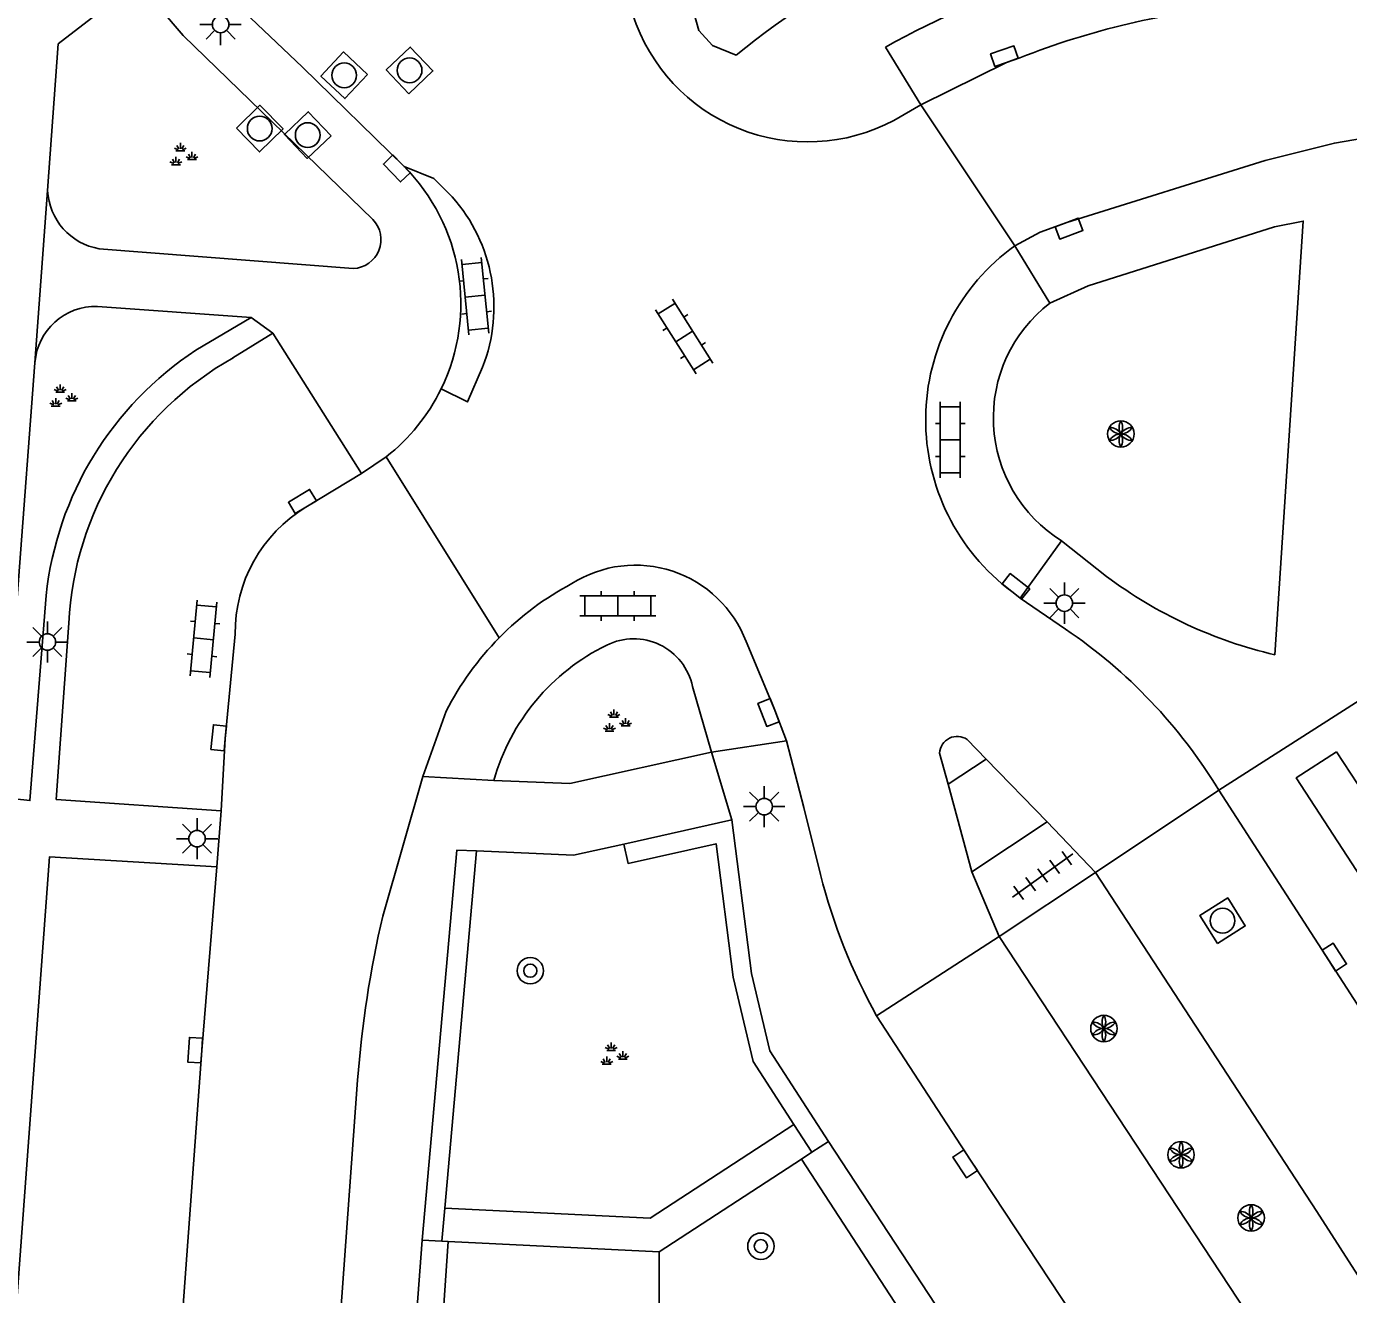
# Model space of a CAD drawing. Extents: x 132998 to 136004, y 396998 to 398512.
# Drawn here: x 133074.91 to 133115, y 397302.13 to 397340.57 of the extents above; entities that cross this region are included whole.
import ezdxf

# ---------------------------------------------------------------- set-up
doc = ezdxf.new("R2010")
doc.units = 0
for name, color, linetype in [('gg-afsc-hekwerk', 7, 'Continuous'), ('gg-bbg-abri', 7, 'Continuous'), ('gg-knt-verharding', 7, 'Continuous'), ('gg-knt-verharding nz', 7, 'Continuous'), ('gt-grn-groengrens', 7, 'Continuous'), ('gt-grn-weggrens', 7, 'Continuous'), ('gt-symb-boom', 7, 'Continuous'), ('gt-symb-groenvak', 7, 'Continuous'), ('gt-symb-klinker verharding', 7, 'Continuous'), ('gt-symb-kolk', 7, 'Continuous'), ('gt-symb-lichtmast', 7, 'Continuous'), ('gt-symb-rioolschacht', 7, 'Continuous'), ('gt-symb-solitaire heester', 7, 'Continuous'), ('gt-symb-tegel verharding', 7, 'Continuous')]:
    doc.layers.add(name, color=color, linetype=linetype)

# ---------------------------------------------------------------- blocks, each defined once
blk = doc.blocks.new('gt0-KOLK')
at = {"layer": 'gt-symb-kolk'}
blk.add_lwpolyline([(0, 0), (0.375, 0), (0.375, 0.4), (-0.375, 0.4), (-0.375, 0), (0, 0)], dxfattribs=at)
blk = doc.blocks.new('gt0-RS')
at = {"layer": 'gt-symb-rioolschacht'}
blk.add_lwpolyline([(-0.5, -0.5), (0.5, -0.5), (0.5, 0.5), (-0.5, 0.5)], close=True, dxfattribs=at)
blk.add_circle((0, 0), 0.375, dxfattribs=at)
blk = doc.blocks.new('gt0-LMAST')
at = {"layer": 'gt-symb-lichtmast'}
for p, q in [((-0.182, 0.173), (-0.447, 0.438)), ((-0.005, 0.246), (-0.005, 0.621)), ((0.172, 0.173), (0.437, 0.438)), ((-0.255, -0.004), (-0.63, -0.004)), ((-0.182, -0.181), (-0.447, -0.446)), ((-0.005, -0.254), (-0.005, -0.629)), ((0.437, -0.446), (0.172, -0.181)), ((0.245, -0.004), (0.62, -0.004))]:
    blk.add_line(p, q, dxfattribs=at)
blk.add_circle((-0.005, -0.004), 0.25, dxfattribs=at)
blk = doc.blocks.new('gt0-GRVAK')
at = {"layer": 'gt-symb-groenvak'}
for p, q in [((-0.11, 0.189), (-0.228, 0.24)), ((-0.182, 0.153), (0.088, 0.153)), ((-0.091, 0.211), (-0.156, 0.322)), ((-0.047, 0.214), (-0.047, 0.393)), ((-0.004, 0.211), (0.061, 0.322)), ((0.015, 0.189), (0.133, 0.24)), ((0.262, -0.052), (0.197, 0.059)), ((0.305, -0.049), (0.305, 0.13)), ((0.349, -0.052), (0.414, 0.059)), ((-0.245, -0.228), (-0.363, -0.177)), ((-0.318, -0.264), (-0.047, -0.264)), ((-0.226, -0.206), (-0.291, -0.095)), ((-0.183, -0.203), (-0.183, -0.024)), ((-0.139, -0.206), (-0.074, -0.095)), ((-0.12, -0.228), (-0.002, -0.177)), ((0.243, -0.074), (0.125, -0.023)), ((0.17, -0.11), (0.441, -0.11)), ((0.368, -0.074), (0.486, -0.023))]:
    blk.add_line(p, q, dxfattribs=at)
blk = doc.blocks.new('gt0-KL1')
at = {"layer": 'gt-symb-klinker verharding'}
for p, q in [((-0.5, 0.3), (-0.5, 0.45)), ((0.5, 0.3), (0.5, 0.45)), ((-1.15, 0.3), (1.15, 0.3)), ((-1, -0.3), (-1, 0.3)), ((0, -0.3), (0, 0.3)), ((1, -0.3), (1, 0.3)), ((-1.15, -0.3), (1.15, -0.3)), ((-0.5, -0.45), (-0.5, -0.3)), ((0.5, -0.45), (0.5, -0.3))]:
    blk.add_line(p, q, dxfattribs=at)
blk = doc.blocks.new('gt0-SH')
at = {"layer": 'gt-symb-solitaire heester'}
blk.add_circle((0, 0), 0.4, dxfattribs=at)
for centre, start, end in [((-0.346, 0.2), 270, 30), ((-0.346, -0.2), 330, 90), ((0, 0.4), 210, 330), ((0.346, 0.2), 150, 270), ((0.346, -0.2), 90, 210), ((0, -0.4), 30, 150)]:
    blk.add_arc(centre, 0.4, start, end, dxfattribs=at)
blk = doc.blocks.new('gt0-TEG1')
at = {"layer": 'gt-symb-tegel verharding'}
for p, q in [((-1.125, 0), (1.125, 0)), ((-0.9, -0.25), (-0.9, 0.25)), ((-0.45, -0.25), (-0.45, 0.25)), ((0, -0.25), (0, 0.25)), ((0.45, -0.25), (0.45, 0.25)), ((0.9, -0.25), (0.9, 0.25))]:
    blk.add_line(p, q, dxfattribs=at)
blk = doc.blocks.new('gt0-BOOM')
at = {"layer": 'gt-symb-boom'}
for radius in [0.4, 0.2]:
    blk.add_circle((0, 0), radius, dxfattribs=at)

msp = doc.modelspace()

# ---------------------------------------------------------------- linework, layer by layer
at = {"layer": 'gg-afsc-hekwerk'}
for p, q in [((133096.296, 397316.521), (133093.02, 397315.79)), ((133098.722, 397306.444), (133099.225, 397306.771)), ((133104.245, 397299.138), (133099.225, 397306.771)), ((133094.092, 397303.43), (133098.406, 397306.238)), ((133098.406, 397306.238), (133098.722, 397306.444)), ((133086.906, 397303.783), (133087.503, 397303.754)), ((133087.503, 397303.754), (133087.697, 397303.744)), ((133087.697, 397303.744), (133094.092, 397303.43))]:
    msp.add_line(p, q, dxfattribs=at)
for points in [[(133099.225, 397306.771), (133097.454, 397309.525), (133096.892, 397311.869), (133096.296, 397316.521)], [(133088.558, 397315.58), (133087.96, 397315.607), (133086.906, 397303.783)], [(133093.02, 397315.79), (133091.494, 397315.449), (133088.558, 397315.58)]]:
    msp.add_lwpolyline(points, dxfattribs=at)
at = {"layer": 'gg-bbg-abri'}
msp.add_lwpolyline([(133114.635, 397318.585), (133113.414, 397317.791), (133115.525, 397314.552), (133116.756, 397315.355), (133114.635, 397318.585)], dxfattribs=at)
at = {"layer": 'gg-knt-verharding'}
for p, q in [((133100.957, 397339.943), (133102.028, 397338.195)), ((133102.028, 397338.195), (133101.208, 397337.724)), ((133105.937, 397332.185), (133104.88, 397333.924)), ((133077.119, 397333.831), (133084.82, 397333.234)), ((133081.728, 397331.746), (133077.059, 397332.087)), ((133080.049, 397330.757), (133081.728, 397331.746)), ((133081.172, 397330.524), (133082.384, 397331.274)), ((133082.384, 397331.274), (133085.069, 397327.018)), ((133074.17, 397317.202), (133075.165, 397330.38)), ((133085.069, 397327.018), (133085.821, 397327.528)), ((133106.293, 397324.981), (133105.04, 397323.242)), ((133106.293, 397324.981), (133107.662, 397323.9)), ((133105.04, 397323.242), (133104.788, 397323.44)), ((133106.415, 397322.305), (133105.04, 397323.242)), ((133095.679, 397318.574), (133095.106, 397320.561)), ((133087.638, 397319.812), (133086.925, 397317.838)), ((133095.679, 397318.574), (133097.951, 397318.918)), ((133102.857, 397317.602), (133104.015, 397318.361)), ((133104.015, 397318.361), (133105.86, 397316.465)), ((133086.925, 397317.838), (133085.712, 397313.607)), ((133086.925, 397317.838), (133089.083, 397317.717)), ((133103.58, 397314.948), (133102.857, 397317.602)), ((133120.476, 397302.86), (133111.065, 397317.419)), ((133080.686, 397315.093), (133080.812, 397316.792)), ((133105.86, 397316.465), (133103.58, 397314.948)), ((133107.33, 397314.927), (133105.86, 397316.465)), ((133103.58, 397314.948), (133104.407, 397312.983)), ((133104.407, 397312.983), (133107.33, 397314.927)), ((133128.182, 397276.869), (133104.407, 397312.983)), ((133084.952, 397308.631), (133081.95, 397267.65)), ((133086.906, 397303.783), (133085.042, 397278.96))]:
    msp.add_line(p, q, dxfattribs=at)
for points in [[(133094.131, 397345.187), (133094.192, 397344.378), (133095.294, 397340.453), (133095.712, 397339.995), (133096.43, 397339.701)], [(133078.282, 397341.911), (133075.868, 397340.041), (133075.547, 397335.599)], [(133085.417, 397334.717), (133079.657, 397340.3), (133078.282, 397341.911)], [(133086.36, 397336.329), (133083.275, 397339.336), (133081.113, 397341.397)], [(133104.88, 397333.924), (133105.643, 397334.331), (133106.453, 397334.633), (133112.471, 397336.508), (133114.568, 397337.034), (133116.038, 397337.291)], [(133086.36, 397336.329), (133087.261, 397335.967), (133087.818, 397335.407)], [(133112.764, 397321.525), (133113.623, 397334.67), (133112.755, 397334.5), (133107.102, 397332.708), (133105.937, 397332.185)], [(133088.742, 397330.243), (133088.286, 397329.192), (133087.484, 397329.588)], [(133075.507, 397323.324), (133075.016, 397317.105), (133074.17, 397317.202)], [(133080.812, 397316.792), (133075.814, 397317.142), (133076.191, 397322.481)], [(133097.951, 397318.918), (133097.598, 397319.845), (133096.729, 397321.927)], [(133098.987, 397314.863), (133098.484, 397316.894), (133097.951, 397318.918)], [(133089.083, 397317.717), (133091.387, 397317.625), (133095.679, 397318.574)], [(133080.686, 397315.093), (133075.611, 397315.405), (133073.381, 397285.349)], [(133107.33, 397314.927), (133114.033, 397304.649), (133121.364, 397293.24), (133126.956, 397284.436), (133132.277, 397275.321)], [(133106.967, 397301.006), (133103.539, 397306.208), (133100.689, 397310.585)]]:
    msp.add_lwpolyline(points, dxfattribs=at)
for centre, radius, start, end in [((133113.172, 397319.099), 26.547, 103.5043, 129.0986), ((133113.909, 397316.894), 26.439, 95.1942, 119.3321), ((133098.594, 397342.636), 5.564, 197.8841, 298.0218), ((133082.185, 397332.169), 5.894, 334.0356, 44.8973), ((133077.447, 397335.706), 1.903, 183.2149, 260.0682), ((133084.055, 397332.069), 5.03, 338.7159, 41.5734), ((133084.783, 397334.11), 0.877, 272.4075, 43.7368), ((133108.674, 397328.648), 6.498, 125.7216, 233.2728), ((133077.013, 397330.234), 1.853, 88.5663, 175.4883), ((133108.623, 397328.707), 4.395, 127.681, 237.9772), ((133085.627, 397322.244), 10.178, 123.2357, 173.9096), ((133085.942, 397322.006), 9.762, 119.2475, 177.213), ((133082.19, 397332.16), 5.885, 308.0884, 334.085), ((133093.372, 397320.651), 3.592, 20.8057, 122.4221), ((133115.887, 397334.902), 13.737, 233.2179, 256.8578), ((133095.654, 397315.734), 8.994, 117.898, 135.4663), ((133097.54, 397309.203), 15.825, 31.2771, 55.8876), ((133095.649, 397315.739), 8.987, 135.4639, 153.0486), ((133093.323, 397320.191), 1.821, 11.7263, 116.74), ((133095.376, 397315.944), 6.538, 116.0554, 164.262), ((133116.198, 397319.233), 17.757, 194.2462, 209.144), ((133117.457, 397306.212), 32.595, 166.8876, 175.7447)]:
    msp.add_arc(centre, radius, start, end, dxfattribs=at)
at = {"layer": 'gg-knt-verharding nz'}
for p, q in [((133085.069, 397327.018), (133083.381, 397326)), ((133111.065, 397317.419), (133115.568, 397320.298)), ((133104.015, 397318.361), (133103.434, 397318.958)), ((133102.857, 397317.602), (133102.6, 397318.547))]:
    msp.add_line(p, q, dxfattribs=at)
for points in [[(133105.027, 397339.622), (133104.628, 397339.483), (133102.028, 397338.195)], [(133081.241, 397322.154), (133080.939, 397318.992), (133080.812, 397316.792)], [(133078.424, 397284.991), (133080.224, 397309.526), (133080.686, 397315.093)]]:
    msp.add_lwpolyline(points, dxfattribs=at)
for centre, radius, start, end in [((133113.965, 397316.821), 24.49, 95.2126, 111.4054), ((133085.672, 397322.207), 4.432, 121.1338, 180.6812), ((133103.131, 397318.521), 0.532, 55.2599, 177.2088)]:
    msp.add_arc(centre, radius, start, end, dxfattribs=at)
at = {"layer": 'gt-grn-groengrens'}
for p, q in [((133088.558, 397315.58), (133087.592, 397304.75)), ((133098.722, 397306.444), (133098.181, 397307.285)), ((133087.592, 397304.75), (133087.503, 397303.754)), ((133085.962, 397278.897), (133087.697, 397303.744))]:
    msp.add_line(p, q, dxfattribs=at)
for points in [[(133098.181, 397307.285), (133096.949, 397309.2), (133096.336, 397311.757), (133095.818, 397315.8), (133093.151, 397315.204), (133093.02, 397315.79)], [(133087.592, 397304.75), (133093.818, 397304.445), (133098.181, 397307.285)], [(133098.406, 397306.238), (133106.315, 397294.1), (133106.113, 397292.89), (133111.357, 397284.397)], [(133094.092, 397303.43), (133094.092, 397299.238), (133090.395, 397294.258), (133088.865, 397278.699)]]:
    msp.add_lwpolyline(points, dxfattribs=at)
at = {"layer": 'gt-grn-weggrens'}
for p, q in [((133104.88, 397333.924), (133102.028, 397338.195)), ((133075.547, 397335.599), (133075.165, 397330.38)), ((133081.728, 397331.746), (133082.384, 397331.274)), ((133085.821, 397327.528), (133089.243, 397322.042)), ((133095.679, 397318.574), (133096.296, 397316.521)), ((133107.33, 397314.927), (133111.065, 397317.419)), ((133100.689, 397310.585), (133104.407, 397312.983))]:
    msp.add_line(p, q, dxfattribs=at)

# ---------------------------------------------------------------- block references
at = {"layer": 'gt-symb-boom'}
for p in [(133090.187, 397311.95), (133097.179, 397303.597)]:
    msp.add_blockref('gt0-BOOM', p, dxfattribs=at)
at = {"layer": 'gt-symb-groenvak'}
for p in [(133079.624, 397336.646), (133075.98, 397329.33), (133092.771, 397319.478), (133092.687, 397309.377)]:
    msp.add_blockref('gt0-GRVAK', p, dxfattribs=at)
at = {"layer": 'gt-symb-klinker verharding'}
for p, rotation in [((133088.514, 397332.394), 95.62506009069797), ((133094.855, 397331.173), -57.70905164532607), ((133102.919, 397328.039), 90), ((133080.279, 397322.008), -95.45391888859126)]:
    msp.add_blockref('gt0-KL1', p, dxfattribs=dict(at, rotation=rotation))
msp.add_blockref('gt0-KL1', (133092.84, 397323.008), dxfattribs=at)
at = {"layer": 'gt-symb-kolk'}
for p, rotation in [((133104.628, 397339.483), 19.141373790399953), ((133086.282, 397336.406), 134.02760489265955), ((133106.453, 397334.633), -159.57138284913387), ((133083.381, 397326), 31.081729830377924), ((133104.788, 397323.44), -38.096085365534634), ((133097.598, 397319.845), 110.84426442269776), ((133080.939, 397318.992), 84.54608111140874), ((133114.398, 397312.254), -57.12021809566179), ((133080.224, 397309.526), 85.81229548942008), ((133103.539, 397306.208), 123.37220238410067)]:
    msp.add_blockref('gt0-KOLK', p, dxfattribs=dict(at, rotation=rotation))
at = {"layer": 'gt-symb-lichtmast'}
for p in [(133080.801, 397340.636), (133106.387, 397323.096), (133075.55, 397321.916), (133097.284, 397316.927), (133080.088, 397315.955)]:
    msp.add_blockref('gt0-LMAST', p, dxfattribs=at)
at = {"layer": 'gt-symb-rioolschacht'}
for p, rotation in [((133086.526, 397339.241), 43.46059709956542), ((133084.544, 397339.091), 136.86327911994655), ((133081.982, 397337.476), -45.68832607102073), ((133083.438, 397337.278), 133.50002865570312), ((133111.177, 397313.466), 32.21189736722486)]:
    msp.add_blockref('gt0-RS', p, dxfattribs=dict(at, rotation=rotation))
at = {"layer": 'gt-symb-solitaire heester'}
for p in [(133108.094, 397328.219), (133107.58, 397310.197), (133109.918, 397306.37), (133112.045, 397304.456)]:
    msp.add_blockref('gt0-SH', p, dxfattribs=at)
at = {"layer": 'gt-symb-tegel verharding', "rotation": 35.59763149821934}
msp.add_blockref('gt0-TEG1', (133105.724, 397314.835), dxfattribs=at)

doc.saveas('drawing.dxf')
